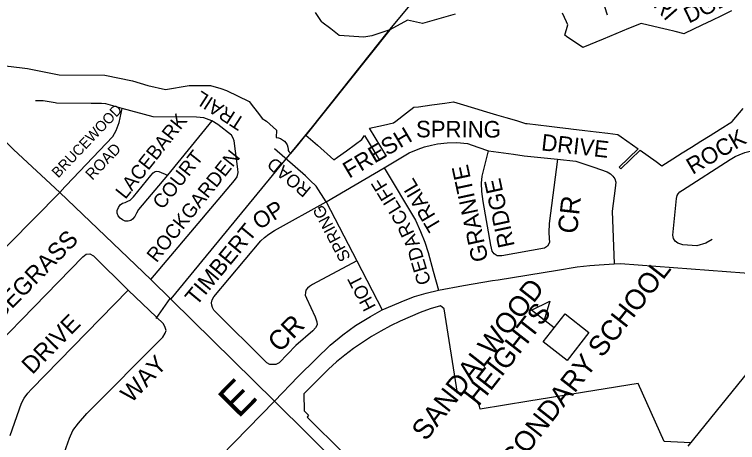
# Model space of a CAD drawing. Extents: x 586326 to 623965, y 4819854 to 4857850.
# Drawn here: x 600404 to 601303, y 4846506 to 4847038 of the extents above; entities that cross this region are included whole.
import ezdxf

# ---------------------------------------------------------------- set-up
doc = ezdxf.new("R2010")
doc.units = 0
for name, color, linetype in [('Lots_Concessions', 7, 'Continuous'), ('Major Rds and Hwys', 7, 'Continuous'), ('Major Rds Lbls', 7, 'Continuous'), ('Minor Rd Lbls', 7, 'Continuous'), ('Minor Rds', 7, 'Continuous'), ('Park Outlines', 7, 'Continuous'), ('Private Rd Lbls', 7, 'Continuous'), ('Private Rds', 7, 'Continuous'), ('School Syms_Lbls', 7, 'Continuous')]:
    doc.layers.add(name, color=color, linetype=linetype)

msp = doc.modelspace()

# ---------------------------------------------------------------- linework, layer by layer
at = {"layer": 'Lots_Concessions'}
for p, q in [((600869.17, 4847016.85), (600958.32, 4847125.83)), ((600774.55, 4846898.36), (600869.17, 4847016.85)), ((600598.91, 4846684.47), (600774.55, 4846898.36)), ((600580.02, 4846660.22), (600597.72, 4846685.19)), ((601241.45, 4846501.89), (601348.04, 4846633.58))]:
    msp.add_line(p, q, dxfattribs=at)
at = {"layer": 'Major Rds and Hwys'}
for points in [[(600460.49, 4846816.46), (600402.76, 4846869.91), (600292.5, 4846978.76), (600208.13, 4847066.05), (600084.09, 4847190.61)], [(600573.62, 4846708.75), (600460.49, 4846816.46)], [(600931.21, 4846695.25), (600962.35, 4846701.07), (600998.28, 4846707.32), (601005.29, 4846708.27), (601079.05, 4846720.39), (601103.42, 4846724.45), (601119.1, 4846726.14), (601130.7, 4846726.87), (601149.45, 4846728.21)], [(601149.45, 4846728.21), (601157.5, 4846728.68), (601354.87, 4846713.74)], [(600727.19, 4846557.58), (600573.62, 4846708.75)], [(600861.16, 4846670.94), (600889.54, 4846683.01), (600901.34, 4846687.6), (600915.72, 4846691.67), (600931.21, 4846695.25)], [(600727.19, 4846557.58), (600756.69, 4846588.36), (600779.13, 4846610.39), (600796.35, 4846627.17), (600812.19, 4846639.8), (600828.13, 4846651.6), (600846.47, 4846662.65), (600861.16, 4846670.94)], [(600610.87, 4846438.56), (600727.19, 4846557.58)], [(601134.39, 4846154.99), (600981.79, 4846305.86), (600727.19, 4846557.58)]]:
    msp.add_lwpolyline(points, dxfattribs=at)
at = {"layer": 'Minor Rds'}
for points in [[(601087.2, 4847096.91), (601098.94, 4847086.14), (601121.81, 4847067.21), (601127.82, 4847061.1), (601133.05, 4847054.9), (601137.44, 4847047.62), (601140.87, 4847037.3)], [(600863.47, 4846847.38), (600894.75, 4846865.83), (600905.97, 4846870.6), (600913.57, 4846873.4), (600922.21, 4846875.4), (600929.99, 4846876.92), (600941.95, 4846878.37), (600953.72, 4846878.93), (600967.14, 4846877.3), (600979.98, 4846872.88), (600993.31, 4846868.35)], [(600791.6, 4846804.92), (600779.03, 4846824.56), (600771.59, 4846831.52), (600765.81, 4846837.41), (600727.37, 4846870.68)], [(601078.96, 4846858.03), (601068.67, 4846778.03), (601068.13, 4846767.21), (601068.78, 4846760.05), (601069, 4846754.47), (601066.64, 4846749.85), (601063.05, 4846747.66), (601009.75, 4846738.23), (601004.19, 4846737.86), (601000.5, 4846740.33), (600997.84, 4846743.86), (600995.99, 4846751.34), (600986.75, 4846805.61), (600985, 4846818.01), (600984.67, 4846828.26), (600985.57, 4846837.13), (600993.31, 4846868.35)], [(600993.31, 4846868.35), (601024.46, 4846864.25), (601037.41, 4846862.35), (601078.96, 4846858.03)], [(601271.05, 4846758.5), (601263.44, 4846753.6), (601252.36, 4846750.4), (601234.94, 4846751.66), (601228.46, 4846753.7), (601225.05, 4846756.11), (601223.08, 4846759.41), (601222.54, 4846763.87), (601227.07, 4846809.31), (601227.87, 4846812.79), (601229.14, 4846815.18), (601231.18, 4846817.63), (601234.27, 4846819.72), (601293.63, 4846857.66), (601299.96, 4846861.28), (601304.94, 4846863.49), (601311.64, 4846866.2), (601323.82, 4846869.16)], [(601078.96, 4846858.03), (601101.61, 4846855.63), (601124.21, 4846848.31), (601140.7, 4846842.5), (601144.9, 4846839.63), (601147.89, 4846837.12), (601150.33, 4846833.52), (601151.4, 4846829.56), (601150.79, 4846822.12), (601147.09, 4846793.44), (601149.45, 4846728.21)], [(600791.6, 4846804.92), (600863.47, 4846847.38)], [(600863.47, 4846847.38), (600902.57, 4846782.25), (600908.81, 4846768.45), (600914.22, 4846754.86), (600918.33, 4846742.28), (600924.47, 4846718.96), (600931.21, 4846695.25)], [(600334.74, 4846689.65), (600460.49, 4846816.46)], [(600829.53, 4846731.76), (600774.57, 4846702.42), (600770.65, 4846700.07), (600768.45, 4846698.05), (600766.33, 4846695.33), (600765.64, 4846692.33), (600765.45, 4846689.15), (600766.85, 4846685.35), (600777.65, 4846662.13), (600779.77, 4846656.31), (600780.15, 4846652.27), (600778.04, 4846648.5), (600774.95, 4846645.09), (600753.85, 4846626.6), (600733.11, 4846605.12), (600729.14, 4846603.23), (600725.4, 4846603.24), (600721.53, 4846603.35), (600717.72, 4846605.05), (600652.04, 4846670.55), (600650.07, 4846673.75), (600649.22, 4846676.8), (600649.14, 4846679.89), (600649.88, 4846683.37), (600651.95, 4846686.96), (600710.44, 4846756.49), (600714.72, 4846760.63), (600720.25, 4846765.05), (600727.17, 4846769.64), (600791.6, 4846804.92)], [(600791.6, 4846804.92), (600829.53, 4846731.76)], [(600321.8, 4846565.54), (600489.11, 4846736.85), (600493.04, 4846740.02), (600497.67, 4846740.35), (600502.16, 4846738.1), (600545.49, 4846695.5)], [(600829.53, 4846731.76), (600861.16, 4846670.94)], [(600398.56, 4846514.9), (600412.85, 4846554.99), (600416.31, 4846561.25), (600420.56, 4846567.61), (600425.18, 4846572.6), (600545.49, 4846695.5)], [(600461.74, 4846478.78), (600468.53, 4846500.06), (600472.6, 4846511.82), (600476.68, 4846521.42), (600483.53, 4846530.31), (600493.93, 4846542.35), (600588.44, 4846636.97), (600591.22, 4846641.87), (600592.54, 4846645.42), (600591.37, 4846649.25), (600589.45, 4846653.45), (600545.49, 4846695.5)]]:
    msp.add_lwpolyline(points, dxfattribs=at)
at = {"layer": 'Park Outlines'}
for points in [[(600368.62, 4846976.78), (600413.86, 4846971.51), (600420.22, 4846970.76), (600459.69, 4846962.67), (600516.53, 4846962.23), (600550.85, 4846955.19), (600569.99, 4846949.29), (600591.75, 4846944.52), (600621.09, 4846949.34), (600647.6, 4846949.6), (600660.4, 4846945.58), (600667.79, 4846943.26), (600695.81, 4846929.6), (600701.21, 4846922.68), (600707.35, 4846914.81), (600712.11, 4846908.73), (600717.51, 4846905.35), (600729.91, 4846894.17), (600729.31, 4846885.08), (600732.16, 4846884.63), (600734.88, 4846883.67), (600737.39, 4846882.24), (600739.6, 4846880.38), (600741.43, 4846878.16), (600742.84, 4846875.64), (600743.78, 4846872.91), (600744.21, 4846870.06), (600744.46, 4846868.78), (600745.03, 4846867.6), (600745.89, 4846866.62), (600747.7, 4846865.01), (600751.78, 4846869.99), (600756.26, 4846875.45), (600766.24, 4846887.95), (600870.71, 4847018.73), (600848.05, 4847011.32), (600838.11, 4847009.5), (600807.8, 4847011.76), (600797.1, 4847019.9), (600786.2, 4847028.2), (600785.49, 4847028.74), (600778.08, 4847039.98)], [(600951.64, 4847038.17), (600911.38, 4847026.59), (600892.61, 4847030.73), (600870.71, 4847018.73), (600766.24, 4846887.95), (600780.58, 4846875.26), (600801.08, 4846857.12), (600805.47, 4846860.32), (600816.66, 4846868.5), (600827.86, 4846876.67), (600835.74, 4846882.43), (600839.25, 4846887.55), (600857.95, 4846856.62), (600866.55, 4846861.72), (600845.46, 4846896.61), (600862.73, 4846900.42), (600875.22, 4846903.17), (600878.15, 4846905.39), (600891.48, 4846915.52), (600900.52, 4846922.39), (600906.33, 4846923.19), (600922.73, 4846925.45), (600939.04, 4846927.7), (600949.93, 4846929.2), (600957.95, 4846926.8), (600976, 4846921.41), (600990.8, 4846916.98), (601003.28, 4846913.25), (601014.62, 4846909.86), (601027.93, 4846905.88), (601039.4, 4846902.45), (601041.3, 4846902.22), (601054.9, 4846900.6), (601068.5, 4846898.98), (601082.1, 4846897.35), (601092.75, 4846896.08), (601095.73, 4846895.73), (601112.85, 4846893.69), (601126.88, 4846892.02), (601141.74, 4846890.25), (601153.99, 4846888.79), (601158.25, 4846885.77), (601179.16, 4846870.93), (601155.58, 4846848.06), (601157.62, 4846845.87), (601181.64, 4846869.16), (601201.5, 4846855.07), (601208.69, 4846849.97), (601222.25, 4846858.47), (601233.85, 4846865.75), (601245.45, 4846873.02), (601257.05, 4846880.29), (601268.66, 4846887.57), (601281.22, 4846895.44), (601295.54, 4846904.42), (601295.94, 4846904.88), (601309.93, 4846920.76)], [(601295.38, 4847042.04), (601283.03, 4847036.13), (601270.68, 4847030.21), (601258.33, 4847024.3), (601236.98, 4847014.08), (601236.38, 4847013.79), (601225.46, 4847016.42), (601215.02, 4847018.93), (601212.72, 4847019.48), (601182.98, 4847026.64), (601167.23, 4847020.11), (601135.74, 4847007.05), (601110.6, 4846996.62), (601090.4, 4847010.31), (601088.25, 4847011.77), (601092.06, 4847024.82), (601090.27, 4847028.56), (601085.22, 4847039.08)], [(601244.55, 4846505.84), (601211.44, 4846507.38), (601179.42, 4846579.72), (601043.58, 4846557.53), (600983.08, 4846547.65), (600982.07, 4846551.33), (600980.51, 4846554.81), (600978.43, 4846558), (600975.89, 4846560.84), (600972.94, 4846563.26), (600969.65, 4846565.19), (600966.11, 4846566.6), (600962.39, 4846567.44), (600958.58, 4846567.7), (600954.78, 4846567.37), (600938.01, 4846672.29), (600933.77, 4846676.11), (600920.93, 4846672.06), (600908.25, 4846667.52), (600895.75, 4846662.51), (600883.45, 4846657.02), (600871.37, 4846651.08), (600859.52, 4846644.69), (600847.92, 4846637.85), (600836.58, 4846630.58), (600825.53, 4846622.88), (600814.78, 4846614.78), (600804.34, 4846606.27), (600794.23, 4846597.38), (600763.92, 4846566.78), (600764.02, 4846545.57), (600769.51, 4846540.13), (600767.7, 4846537.97), (600812.93, 4846493.15)]]:
    msp.add_lwpolyline(points, dxfattribs=at)
at = {"layer": 'Private Rds'}
for points in [[(600537.99, 4846920.98), (600517.55, 4846926.6), (600512.37, 4846927.14), (600499.59, 4846926.96), (600456.27, 4846927.69), (600454.71, 4846927.93), (600439.57, 4846930.31), (600430.33, 4846930.5)], [(600460.49, 4846816.46), (600466.81, 4846823.73), (600468.36, 4846825.36), (600526.16, 4846886.3), (600530.66, 4846893.83), (600534.12, 4846903.56), (600537.99, 4846920.98)], [(600649.37, 4846905.48), (600639.61, 4846909.33), (600630.35, 4846910.19), (600576.49, 4846910.71), (600537.99, 4846920.98)], [(600573.62, 4846708.75), (600677.5, 4846831.6), (600680.83, 4846836.24), (600682.18, 4846841.3), (600681.81, 4846845.49), (600677.03, 4846880.88), (600676.05, 4846884.12), (600673.71, 4846887.64), (600656.7, 4846901.19), (600649.37, 4846905.48)], [(600649.37, 4846905.48), (600594.09, 4846838.33)], [(600551.91, 4846811.41), (600573.54, 4846837.76), (600576.64, 4846841.06), (600578.79, 4846842.64), (600580.5, 4846843), (600583.4, 4846842.55), (600594.09, 4846838.33)], [(600594.09, 4846838.33), (600558.41, 4846795.4), (600555.61, 4846790.81), (600553.61, 4846786.91), (600550.95, 4846783.51), (600548.58, 4846781.98), (600545.39, 4846781.22), (600541.59, 4846781.19), (600538.21, 4846782.53), (600535.52, 4846784.76), (600533.03, 4846787.75), (600531.84, 4846790.89), (600531.87, 4846794.26), (600533.24, 4846798.01), (600535.6, 4846801.37), (600538.49, 4846803.41), (600541.77, 4846804.1), (600545.15, 4846805.76), (600547.83, 4846807.18), (600551.91, 4846811.41)]]:
    msp.add_lwpolyline(points, dxfattribs=at)
at = {"layer": 'School Syms_Lbls'}
msp.add_line((601074.92, 4846648.57), (601046.51, 4846670.77), dxfattribs=at)
for points in [[(601046.51, 4846670.77), (601069.29, 4846681.8), (601062.38, 4846658.3)], [(601061.29, 4846631.13), (601088.56, 4846666.02), (601118.16, 4846642.89), (601090.9, 4846607.99)]]:
    msp.add_lwpolyline(points, close=True, dxfattribs=at)

# ---------------------------------------------------------------- texts
at = {"layer": 'Major Rds Lbls'}
msp.add_text('E', height=40, rotation=45.43701, dxfattribs=at).set_placement((600682.33, 4846535.13))
at = {"layer": 'Minor Rd Lbls'}
for s, height, rotation, p in [('GLERI', 19.992, 311.26886, (601161.87, 4847088.76)), ('DGE', 19.992, 25.73491, (601242.28, 4847026.22)), ('SPRING', 20.57, 359.83684, (600903.15, 4846885.14)), ('FRESH', 20.57, 30.78808, (600820.12, 4846833.64)), ('ROCK', 20.57, 30.49148, (601246.92, 4846838.41)), ('DRIVE', 20.57, 353.51545, (601058.12, 4846869.07)), ('ROAD', 16, 139.93559, (600774.02, 4846821.75)), ('GRANITE ', 20.57, 102.18698, (600993.22, 4846732.97)), ('CLIFF', 17, 121.74899, (600894.22, 4846783.05)), ('TRAIL', 18.7, 120.73321, (600935.76, 4846774.88)), ('RIDGE', 20.57, 102.18698, (601026.03, 4846750.51)), ('OP', 20.4, 32.32149, (600708.1, 4846769.69)), ('CR', 24.19, 83.73223, (601103.2, 4846764.72)), ('SPRING', 14.758, 117.90157, (600822.42, 4846735.81)), ('TIMBERT', 20.4, 50.4017, (600630.18, 4846674.88)), ('AR', 17, 115.91754, (600908.2, 4846752.77)), ('SEDGEGRASS ', 21.505, 45.4909, (600343.63, 4846613.27)), ('CED', 17, 106.59383, (600922, 4846704.82)), ('HOT', 16.565, 117.48145, (600853.79, 4846674.94)), ('DRIVE', 21.505, 45.50949, (600426.16, 4846589.87)), ('CR', 24.28, 45.4039, (600733.65, 4846616.97)), ('WAY', 21.505, 46.12022, (600549.26, 4846554.44))]:
    msp.add_text(s, height=height, rotation=rotation, dxfattribs=at).set_placement(p)
at = {"layer": 'Private Rd Lbls'}
for s, height, rotation, p in [('TRAIL', 17.575, 147.06985, (600691.94, 4846907.44)), ('BRUCEWOOD', 12.98, 46.36842, (600458.5, 4846833.98)), ('LACEBARK', 17.575, 51.61651, (600541.91, 4846807.34)), ('ROAD', 13.791, 46.36842, (600500.87, 4846831.25)), ('ROCKGARDEN', 17.575, 51.42827, (600580.62, 4846728.71)), ('COURT', 17.575, 51.63648, (600588.02, 4846794.51))]:
    msp.add_text(s, height=height, rotation=rotation, dxfattribs=at).set_placement(p)
at = {"layer": 'School Syms_Lbls'}
for s, p in [('SECONDARY SCHOOL', (600998.39, 4846436.37)), ('SANDALWOOD ', (600915.38, 4846507.02)), ('        HEIGHTS', (600935.09, 4846491.62))]:
    msp.add_text(s, height=25, rotation=52.00002, dxfattribs=at).set_placement(p)

doc.saveas('drawing.dxf')
